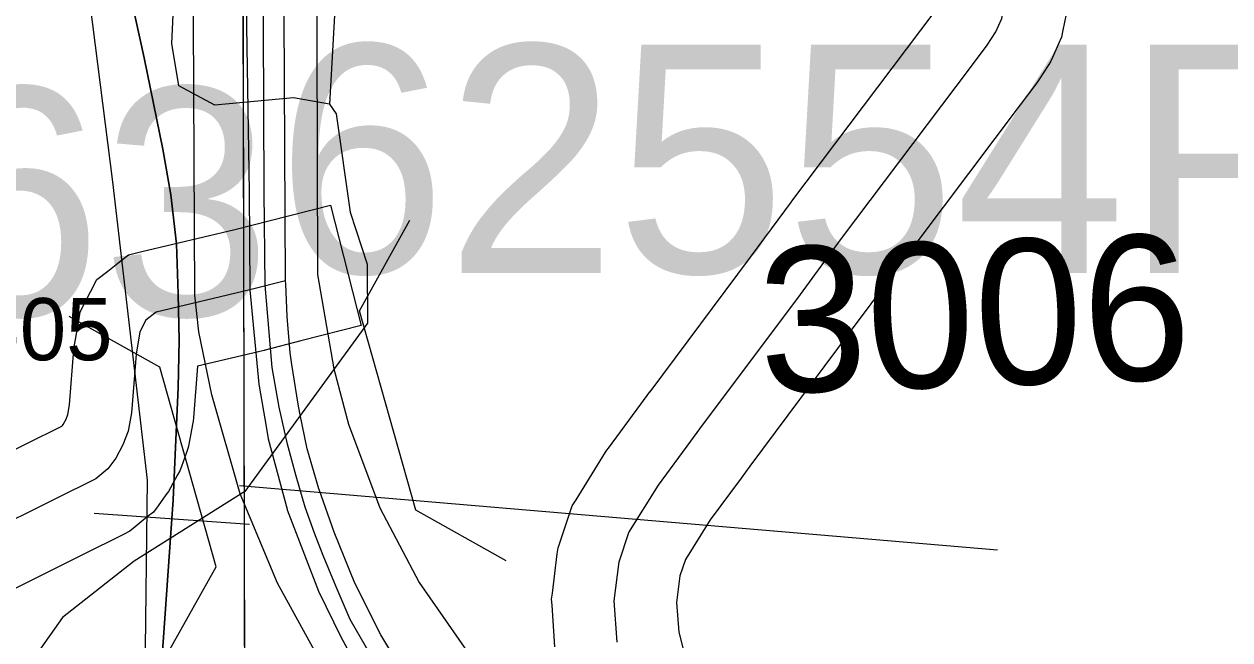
# Model space of a CAD drawing. Extents: x 23.6 to 68.7, y -63 to -29.
# Drawn here: x 44.699 to 45.28, y -56.351 to -56.054 of the extents above; entities that cross this region are included whole.
import ezdxf

# ---------------------------------------------------------------- set-up
doc = ezdxf.new("R2010")
doc.units = 0
for name, color, linetype in [('tdCoDivCarto', 7, 'Continuous'), ('tdCoHydroRiver', 7, 'Continuous'), ('tdCoPriCL', 7, 'Continuous'), ('tdCoPriDiv', 7, 'Continuous'), ('tdCoPrimary', 7, 'Continuous'), ('tdCoRRCL', 7, 'Continuous'), ('tdCoSecRdNmbr', 7, 'Continuous'), ('tdCoSecRteBand', 7, 'Continuous'), ('tdCoSecRteCL', 7, 'Continuous'), ('tdCoSectLine', 7, 'Continuous'), ('tdCoSectLinePart', 7, 'Continuous'), ('tdCoStrucDivPri', 7, 'Continuous'), ('tdCoStrucPriMaintName', 7, 'Continuous'), ('tdCoSurfGravel', 7, 'Continuous'), ('tdCoTwpBndryShd', 7, 'Continuous')]:
    doc.layers.add(name, color=color, linetype=linetype)

msp = doc.modelspace()

# ---------------------------------------------------------------- linework, layer by layer
at = {"layer": 'tdCoDivCarto'}
for p, q in [((44.80634, -55.9785), (44.80641, -56.05537)), ((44.82515, -56.17791), (44.82454, -56.0498)), ((44.80641, -56.05537), (44.80757, -56.13485)), ((44.80757, -56.13485), (44.80795, -56.18231)), ((44.82523, -56.17964), (44.82515, -56.17791)), ((44.82588, -56.1951), (44.82523, -56.17964)), ((44.80795, -56.18231), (44.81221, -56.2278)), ((44.82735, -56.21267), (44.82588, -56.1951)), ((44.82825, -56.21836), (44.82735, -56.21267)), ((44.8313, -56.23744), (44.82825, -56.21836)), ((44.8313, -56.23744), (44.82825, -56.21836)), ((44.81221, -56.2278), (44.81596, -56.2491)), ((44.83198, -56.24171), (44.8313, -56.23744)), ((44.83564, -56.25904), (44.83198, -56.24171)), ((44.81596, -56.2491), (44.81685, -56.25416)), ((44.81685, -56.25416), (44.82588, -56.28809)), ((44.84126, -56.27832), (44.83564, -56.25904)), ((44.84134, -56.27857), (44.84126, -56.27832)), ((44.84858, -56.29907), (44.84134, -56.27857)), ((44.82588, -56.28809), (44.826, -56.28839)), ((44.826, -56.28839), (44.84101, -56.32762)), ((44.85859, -56.32372), (44.84858, -56.29907)), ((44.87103, -56.34861), (44.85859, -56.32372)), ((44.84101, -56.32762), (44.85175, -56.34959)), ((44.88446, -56.37082), (44.87103, -56.34861)), ((44.85175, -56.34959), (44.86151, -56.3674))]:
    msp.add_line(p, q, dxfattribs=at)
for points in [[(44.80588, -55.90482), (44.80634, -55.9785), (44.80641, -56.05537), (44.80757, -56.13485), (44.80795, -56.18231), (44.81221, -56.2278), (44.81596, -56.2491), (44.81685, -56.25416), (44.82588, -56.28809), (44.826, -56.28839), (44.84101, -56.32762), (44.85175, -56.34959), (44.86151, -56.3674), (44.87225, -56.38351), (44.88519, -56.40157), (44.89885, -56.41915), (44.9572, -56.48677)], [(44.80589, -55.90681), (44.80634, -55.9785), (44.80641, -56.05537), (44.80757, -56.13485), (44.80795, -56.18231), (44.81221, -56.2278), (44.81596, -56.2491), (44.81685, -56.25416), (44.82588, -56.28809), (44.826, -56.28839), (44.84101, -56.32762), (44.85175, -56.34959), (44.86151, -56.3674), (44.87225, -56.38351), (44.88519, -56.40157), (44.89885, -56.41915), (44.9585, -56.48828)], [(44.80589, -55.90681), (44.80634, -55.9785), (44.80641, -56.05537), (44.80757, -56.13485), (44.80795, -56.18231), (44.81221, -56.2278), (44.81596, -56.2491), (44.81685, -56.25416), (44.82588, -56.28809), (44.826, -56.28839), (44.84101, -56.32762), (44.85175, -56.34959), (44.86151, -56.3674), (44.87225, -56.38351), (44.88519, -56.40157), (44.89885, -56.41915), (44.9585, -56.48828)], [(44.82523, -56.17964), (44.82515, -56.17791), (44.82454, -56.0498), (44.82333, -55.96393), (44.82306, -55.95075)], [(44.82523, -56.17964), (44.82515, -56.17791), (44.82454, -56.0498), (44.82333, -55.96393), (44.82306, -55.95075)], [(44.82523, -56.17964), (44.82515, -56.17791), (44.82454, -56.0498), (44.82333, -55.96393), (44.82306, -55.95075)], [(44.82825, -56.21836), (44.82735, -56.21267), (44.82588, -56.1951), (44.82523, -56.17964)], [(44.82825, -56.21836), (44.82735, -56.21267), (44.82588, -56.1951), (44.82523, -56.17964)], [(44.82825, -56.21836), (44.82735, -56.21267), (44.82588, -56.1951), (44.82523, -56.17964)], [(44.8313, -56.23744), (44.82825, -56.21836)], [(44.8313, -56.23744), (44.82825, -56.21836)], [(44.90557, -56.39864), (44.89885, -56.39059), (44.88446, -56.37082), (44.87103, -56.34861), (44.85859, -56.32372), (44.84858, -56.29907), (44.84134, -56.27857), (44.84126, -56.27832), (44.83564, -56.25904), (44.83198, -56.24171), (44.8313, -56.23744)], [(44.90557, -56.39864), (44.89885, -56.39059), (44.88446, -56.37082), (44.87103, -56.34861), (44.85859, -56.32372), (44.84858, -56.29907), (44.84134, -56.27857), (44.84126, -56.27832), (44.83564, -56.25904), (44.83198, -56.24171), (44.8313, -56.23744)], [(44.90557, -56.39864), (44.89885, -56.39059), (44.88446, -56.37082), (44.87103, -56.34861), (44.85859, -56.32372), (44.84858, -56.29907), (44.84134, -56.27857), (44.84126, -56.27832), (44.83564, -56.25904), (44.83198, -56.24171), (44.8313, -56.23744)]]:
    msp.add_lwpolyline(points, dxfattribs=at)
at = {"layer": 'tdCoHydroRiver'}
for points in [[(44.90547, -55.66919), (44.87759, -55.72471), (44.87617, -55.74209), (44.89051, -55.75616), (44.93167, -55.76839), (44.95073, -55.78084), (44.95411, -55.80448), (44.94638, -55.82193), (44.91192, -55.84909), (44.89631, -55.86818), (44.8886, -55.8872), (44.88239, -55.89831), (44.85311, -55.97278), (44.84635, -56.09282)], [(44.84635, -56.09282), (44.82896, -56.08983), (44.79111, -56.09335), (44.77366, -56.08404), (44.7703, -56.06355), (44.77294, -56.00827), (44.76971, -56.00041), (44.7662, -55.96414), (44.76142, -55.95944), (44.75974, -55.94841), (44.74209, -55.91858), (44.73564, -55.90444), (44.73487, -55.82236), (44.74103, -55.80652), (44.74071, -55.77337), (44.72316, -55.75302), (44.67726, -55.74082)], [(44.84635, -56.09282), (44.84956, -56.09752), (44.85632, -56.14482), (44.86445, -56.17), (44.86472, -56.19841), (44.80551, -56.27949), (44.75215, -56.31314), (44.71769, -56.34031), (44.70522, -56.35779), (44.68331, -56.37695), (44.64871, -56.39148), (44.63622, -56.40581), (44.63849, -56.4784)]]:
    msp.add_lwpolyline(points, dxfattribs=at)
at = {"layer": 'tdCoPriCL'}
msp.add_lwpolyline([(44.86659, -56.35906), (44.85638, -56.34126), (44.84958, -56.32556), (44.84329, -56.31038), (44.83911, -56.29965), (44.83466, -56.28709), (44.83021, -56.27217), (44.82602, -56.25673), (44.82201, -56.23887), (44.81869, -56.21982), (44.81529, -56.18004), (44.81477, -56.13503), (44.81451, -56.0552), (44.81398, -55.97878), (44.81372, -55.9424), (44.81267, -55.90209), (44.81163, -55.86545), (44.81163, -55.82672), (44.8111, -55.77725), (44.80916, -55.72304), (44.80848, -55.63432), (44.80916, -55.61384), (44.80643, -55.42069)], dxfattribs=at)
at = {"layer": 'tdCoPriDiv'}
for points in [[(44.83306, -54.70345), (44.83442, -55.34588), (44.83646, -55.42006), (44.83852, -55.63469), (44.83921, -55.72383), (44.84058, -56.17486), (44.84836, -56.22043), (44.85542, -56.24713), (44.87054, -56.28742), (44.8895, -56.32335), (44.91746, -56.36358), (44.99337, -56.45641), (45.04516, -56.52572), (45.11582, -56.61413), (45.18786, -56.69655)], [(45.17204, -56.76962), (45.0697, -56.65254), (44.99783, -56.56262), (44.94596, -56.49322), (44.8701, -56.40042), (44.83836, -56.35479), (44.82132, -56.32373), (44.80324, -56.28063), (44.78963, -56.23294), (44.78328, -56.2025), (44.78144, -56.18496), (44.77919, -55.72224), (44.77851, -55.63392), (44.77648, -55.42131), (44.77442, -55.34671), (44.77306, -54.70433)]]:
    msp.add_lwpolyline(points, dxfattribs=at)
at = {"layer": 'tdCoPrimary'}
msp.add_line((44.8313, -56.23744), (44.82825, -56.21836), dxfattribs=at)
msp.add_line((44.8313, -56.23744), (44.82825, -56.21836), dxfattribs=at)
for points in [[(44.79998, -55.56187), (44.80145, -55.63646), (44.8016, -55.64442), (44.80208, -55.69341), (44.80263, -55.77794), (44.80267, -55.7793), (44.80348, -55.80685), (44.80486, -55.85396), (44.80584, -55.8986), (44.80589, -55.90681), (44.80634, -55.9785), (44.80641, -56.05537), (44.80757, -56.13485), (44.80795, -56.18231), (44.81221, -56.2278), (44.81596, -56.2491), (44.81685, -56.25416), (44.82588, -56.28809), (44.826, -56.28839), (44.84101, -56.32762), (44.85175, -56.34959), (44.86151, -56.3674)], [(44.80589, -55.90681), (44.80634, -55.9785), (44.80641, -56.05537), (44.80757, -56.13485), (44.80795, -56.18231), (44.81221, -56.2278), (44.81596, -56.2491), (44.81685, -56.25416), (44.82588, -56.28809), (44.826, -56.28839), (44.84101, -56.32762), (44.85175, -56.34959), (44.86151, -56.3674), (44.87225, -56.38351), (44.88519, -56.40157), (44.89885, -56.41915), (44.9585, -56.48828)], [(44.80589, -55.90681), (44.80634, -55.9785), (44.80641, -56.05537), (44.80757, -56.13485), (44.80795, -56.18231), (44.81221, -56.2278), (44.81596, -56.2491), (44.81685, -56.25416), (44.82588, -56.28809), (44.826, -56.28839), (44.84101, -56.32762), (44.85175, -56.34959), (44.86151, -56.3674), (44.87225, -56.38351), (44.88519, -56.40157), (44.89885, -56.41915), (44.9585, -56.48828)], [(44.82523, -56.17964), (44.82515, -56.17791), (44.82454, -56.0498), (44.82333, -55.96393), (44.82306, -55.95075)], [(44.82523, -56.17964), (44.82515, -56.17791), (44.82454, -56.0498), (44.82333, -55.96393), (44.82306, -55.95075)], [(44.88446, -56.37082), (44.87103, -56.34861), (44.85859, -56.32372), (44.84858, -56.29907), (44.84134, -56.27857), (44.84126, -56.27832), (44.83564, -56.25904), (44.83198, -56.24171), (44.8313, -56.23744), (44.82825, -56.21836), (44.82735, -56.21267), (44.82588, -56.1951), (44.82523, -56.17964), (44.82515, -56.17791), (44.82454, -56.0498)], [(44.82825, -56.21836), (44.82735, -56.21267), (44.82588, -56.1951), (44.82523, -56.17964)], [(44.82825, -56.21836), (44.82735, -56.21267), (44.82588, -56.1951), (44.82523, -56.17964)], [(44.90557, -56.39864), (44.89885, -56.39059), (44.88446, -56.37082), (44.87103, -56.34861), (44.85859, -56.32372), (44.84858, -56.29907), (44.84134, -56.27857), (44.84126, -56.27832), (44.83564, -56.25904), (44.83198, -56.24171), (44.8313, -56.23744)], [(44.90557, -56.39864), (44.89885, -56.39059), (44.88446, -56.37082), (44.87103, -56.34861), (44.85859, -56.32372), (44.84858, -56.29907), (44.84134, -56.27857), (44.84126, -56.27832), (44.83564, -56.25904), (44.83198, -56.24171), (44.8313, -56.23744)]]:
    msp.add_lwpolyline(points, dxfattribs=at)
at = {"layer": 'tdCoRRCL'}
msp.add_line((44.80773, -56.29546), (44.73291, -56.2902), dxfattribs=at)
for points in [[(44.74304, -58.02709), (44.76931, -57.89147), (44.81182, -57.6985), (44.81455, -57.64954), (44.79729, -57.48236), (44.77338, -57.27577), (44.74918, -57.03605), (44.7285, -56.8389), (44.71925, -56.68428), (44.72623, -56.58003), (44.75567, -56.51663), (44.75861, -56.2741), (44.74198, -56.13026), (44.70218, -55.81778), (44.65912, -55.58769), (44.64404, -55.48836), (44.62763, -55.41748), (44.57914, -55.28846), (44.55498, -55.23342), (44.32042, -54.76664)], [(44.6939, -55.74308), (44.70229, -55.79551), (44.70936, -55.8364), (44.71697, -55.87756), (44.72667, -55.9292), (44.73427, -55.96459), (44.74475, -56.01492), (44.75707, -56.07049), (44.76599, -56.11453), (44.76992, -56.13655), (44.77254, -56.16015), (44.77333, -56.18426), (44.77385, -56.20681), (44.77333, -56.22935), (44.77097, -56.28361), (44.7631, -56.39555)], [(44.7631, -56.39555), (44.77097, -56.28361), (44.77333, -56.22935), (44.77385, -56.20681), (44.77333, -56.18426), (44.77254, -56.16015), (44.76992, -56.13655), (44.76599, -56.11453), (44.75707, -56.07049), (44.74475, -56.01492), (44.73427, -55.96459), (44.72667, -55.9292), (44.71697, -55.87756), (44.70936, -55.8364), (44.70229, -55.79551), (44.6939, -55.74308)]]:
    msp.add_lwpolyline(points, dxfattribs=at)
at = {"layer": 'tdCoSecRteBand'}
for points in [[(44.95503, -56.35439), (44.9536, -56.33438), (44.95339, -56.33142), (44.95376, -56.32848), (44.95615, -56.30967), (44.95653, -56.30667), (44.9575, -56.3038), (44.96226, -56.28975), (44.96336, -56.28649), (44.96518, -56.28357), (44.97942, -56.26061), (44.98006, -56.25957), (44.98079, -56.25858), (44.99646, -56.2374), (45.00081, -56.23153), (45.00084, -56.23149), (45.00087, -56.23144), (45.04925, -56.16656), (45.05622, -56.15721), (45.06899, -56.13986), (45.06909, -56.13972), (45.06919, -56.13959), (45.13133, -56.05706), (45.13134, -56.05705), (45.13134, -56.05705), (45.13871, -56.04727)], [(45.20137, -56.04935), (45.19989, -56.05707), (45.19922, -56.06053), (45.19778, -56.06374), (45.19482, -56.07032), (45.19391, -56.07234), (45.19272, -56.0742), (45.18861, -56.08061), (45.18799, -56.08157), (45.18731, -56.08248), (45.17926, -56.09316), (45.11722, -56.17555), (45.10449, -56.19284), (45.10444, -56.19292), (45.10438, -56.193), (45.09735, -56.20242), (45.04901, -56.26726), (45.0447, -56.27309), (45.02976, -56.29328), (45.01798, -56.31227), (45.01529, -56.3202), (45.01366, -56.33307), (45.01469, -56.34741), (45.01746, -56.35818)], [(44.66621, -56.2735), (44.70052, -56.25639), (44.7173, -56.24802), (44.71761, -56.24777), (44.71798, -56.24727), (44.71937, -56.24471), (44.72021, -56.24241), (44.72109, -56.23772), (44.72316, -56.21103), (44.72327, -56.20956), (44.72353, -56.2081), (44.72544, -56.1973), (44.72623, -56.19286), (44.72828, -56.18886), (44.73115, -56.18325), (44.73419, -56.17733), (44.73944, -56.17324), (44.74436, -56.16941), (44.74949, -56.16542), (44.75581, -56.16391), (44.80075, -56.15318), (44.81773, -56.14884), (44.84679, -56.14142), (44.86165, -56.19955), (44.83258, -56.20698), (44.81538, -56.21137), (44.81515, -56.21143), (44.81492, -56.21149), (44.78271, -56.21918), (44.78079, -56.24396), (44.78067, -56.24558), (44.78037, -56.24718), (44.77872, -56.25594), (44.77826, -56.2584), (44.7774, -56.26075), (44.77494, -56.26745), (44.77418, -56.26951), (44.77313, -56.27143), (44.76972, -56.27773), (44.76873, -56.27954), (44.76751, -56.2812), (44.76368, -56.2864), (44.76144, -56.28943), (44.75853, -56.29181), (44.7527, -56.29658), (44.7501, -56.29871), (44.74709, -56.30021), (44.7273, -56.31008), (44.69328, -56.32705)]]:
    msp.add_lwpolyline(points, dxfattribs=at)
at = {"layer": 'tdCoSecRteCL'}
for points in [[(44.98496, -56.35225), (44.98353, -56.33225), (44.98591, -56.31343), (44.99067, -56.29938), (45.00491, -56.27642), (45.02058, -56.25525), (45.02492, -56.24937), (45.0733, -56.18449), (45.08033, -56.17506), (45.09315, -56.15764), (45.1553, -56.07511), (45.16335, -56.06442), (45.16746, -56.05801), (45.17042, -56.05143)], [(44.82515, -56.17791), (44.80795, -56.18231), (44.76278, -56.19309), (44.75786, -56.19692), (44.75498, -56.20253), (44.75307, -56.21334), (44.75088, -56.24165), (44.74924, -56.25041), (44.74678, -56.25711), (44.74336, -56.2634), (44.73953, -56.2686), (44.7337, -56.27337), (44.71391, -56.28324), (44.67959, -56.30035)]]:
    msp.add_lwpolyline(points, dxfattribs=at)
at = {"layer": 'tdCoSectLine'}
msp.add_lwpolyline([(44.80372, -55.62412), (44.80585, -56.62306)], dxfattribs=at)
at = {"layer": 'tdCoSectLinePart'}
for points in [[(44.80372, -55.62412), (44.80485, -56.15146)], [(44.80498, -56.2123), (44.80525, -56.34073)]]:
    msp.add_lwpolyline(points, dxfattribs=at)
at = {"layer": 'tdCoStrucDivPri'}
for points in [[(44.93156, -56.31302), (44.88792, -56.28861), (44.86073, -56.19238), (44.88514, -56.14874)], [(44.76728, -56.35944), (44.79169, -56.3158), (44.7645, -56.21957), (44.72086, -56.19516)]]:
    msp.add_lwpolyline(points, dxfattribs=at)
at = {"layer": 'tdCoStrucPriMaintName'}
msp.add_line((44.803, -56.27659), (45.16839, -56.3077), dxfattribs=at)
msp.add_line((44.803, -56.27659), (45.16839, -56.3077), dxfattribs=at)
msp.add_line((44.803, -56.27659), (45.16839, -56.3077), dxfattribs=at)
at = {"layer": 'tdCoSurfGravel'}
for points in [[(45.0733, -56.18449), (45.08033, -56.17506), (45.09315, -56.15764), (45.1553, -56.07511), (45.16335, -56.06442), (45.16746, -56.05801), (45.17042, -56.05143), (45.1719, -56.0437), (45.17256, -56.03236), (45.16796, -55.98255), (45.16631, -55.96167), (45.15809, -55.85727), (45.15283, -55.79019), (45.14905, -55.75205), (45.14527, -55.70931), (45.1428, -55.6807), (45.14017, -55.64124), (45.13931, -55.62156)], [(44.82515, -56.17791), (44.80795, -56.18231), (44.76278, -56.19309), (44.75786, -56.19692), (44.75498, -56.20253), (44.75307, -56.21334), (44.75088, -56.24165), (44.74924, -56.25041), (44.74678, -56.25711), (44.74336, -56.2634), (44.73953, -56.2686), (44.7337, -56.27337), (44.71391, -56.28324), (44.67959, -56.30035)], [(45.02058, -56.25525), (45.02492, -56.24937), (45.0733, -56.18449)], [(44.98496, -56.35225), (44.98353, -56.33225), (44.98591, -56.31343), (44.99067, -56.29938), (45.00491, -56.27642), (45.02058, -56.25525)]]:
    msp.add_lwpolyline(points, dxfattribs=at)
at = {"layer": 'tdCoTwpBndryShd'}
msp.add_lwpolyline([(43.71876, -49.84409), (43.72061, -50.07095), (44.55313, -50.05574), (44.57062, -50.16586), (44.65206, -50.59761), (44.72461, -51.08943), (44.72931, -51.57958), (44.7461, -52.18403), (44.74944, -52.62075), (44.75986, -53.61968), (44.78663, -54.62135), (44.80886, -55.62407), (44.80372, -55.62236), (44.80372, -55.62412), (44.80585, -56.62306), (44.83051, -57.63507)], dxfattribs=at)

# ---------------------------------------------------------------- texts
at = {"layer": 'tdCoSecRdNmbr'}
for s, height, rotation, p in [('3006', 0.07, 1.95557, (45.05428, -56.23221)), ('2505', 0.03, 0.03327, (44.65247, -56.21631))]:
    msp.add_text(s, height=height, rotation=rotation, dxfattribs=at).set_placement(p)
at = {"layer": 'tdCoStrucPriMaintName'}
for s, p in [('62554R063', (44.82081, -56.17413)), ('62554R063', (44.82081, -56.17413)), ('62554R063', (44.82081, -56.17413)), ('62554L063', (44.08216, -56.19475)), ('62554L063', (44.08216, -56.19475)), ('62554L063', (44.08216, -56.19475))]:
    msp.add_text(s, height=0.11, dxfattribs=at).set_placement(p)

doc.saveas('drawing.dxf')
